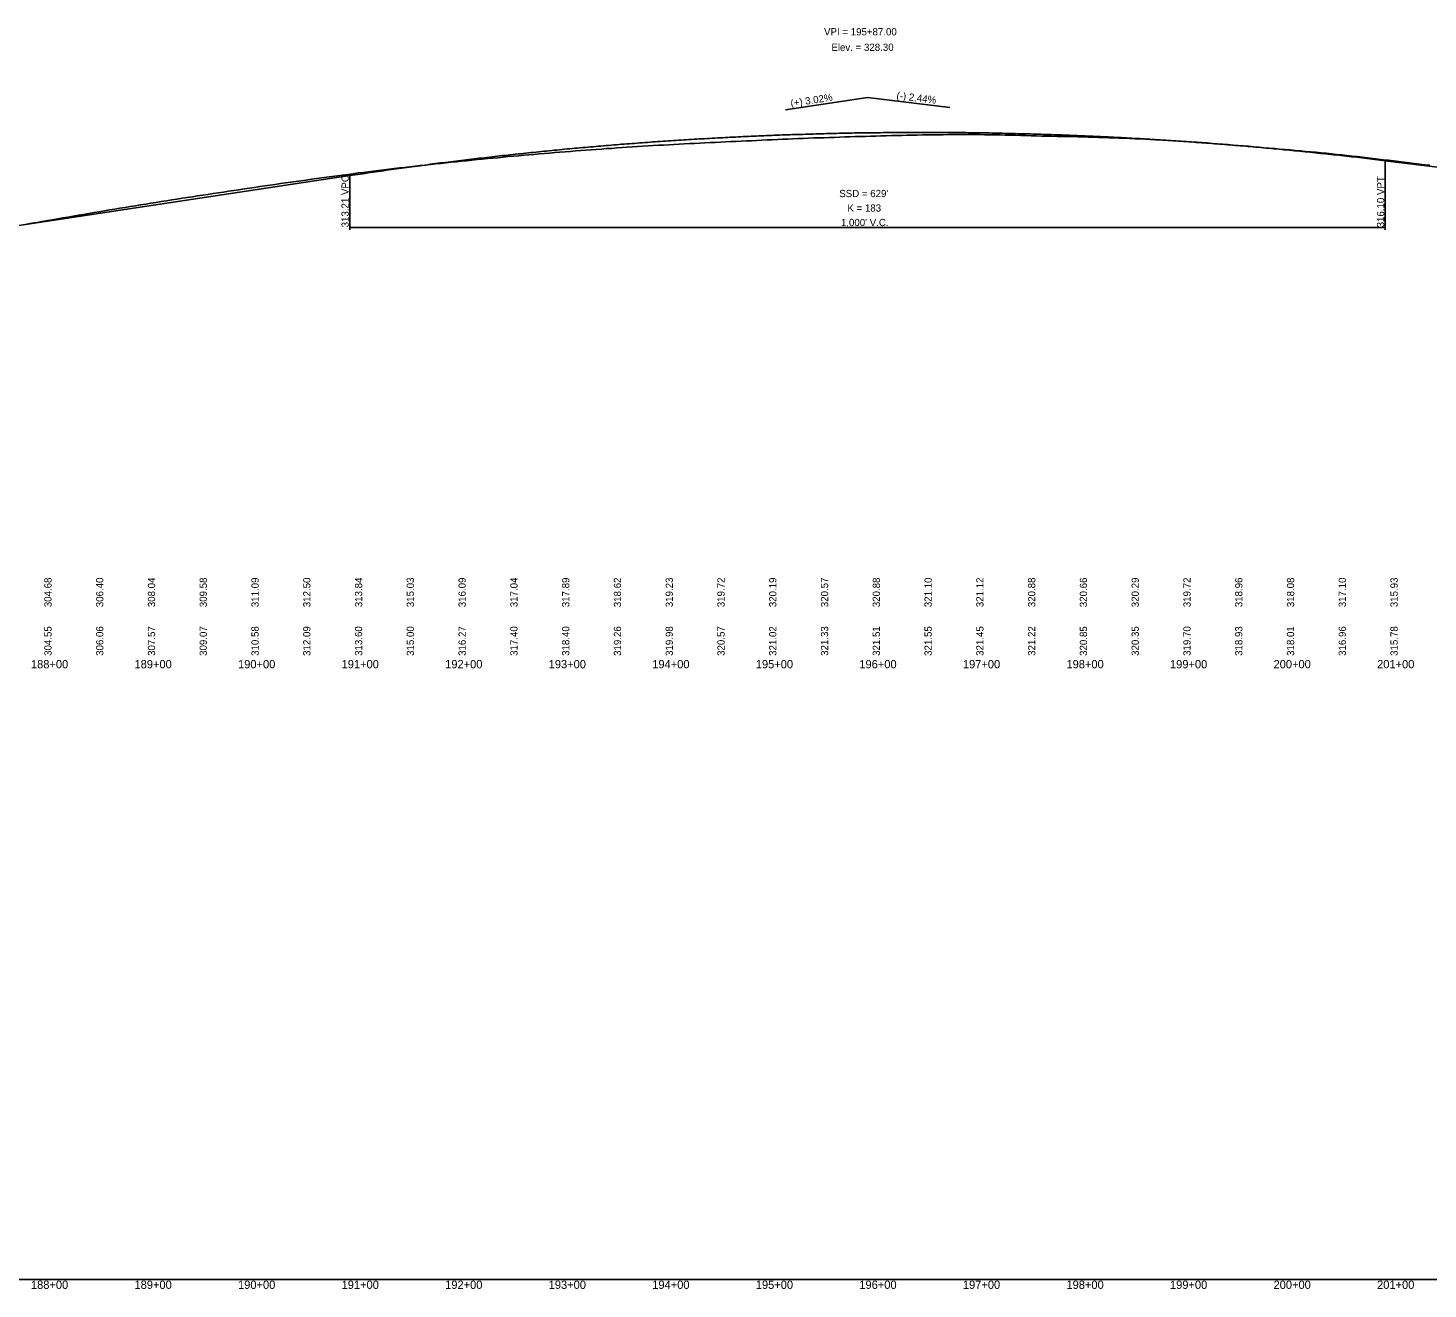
# Model space of a CAD drawing. Extents: x 1838386 to 1955906, y 719739 to 834437.
# Drawn here: x 1896139 to 1897491, y 823083 to 824300 of the extents above; entities that cross this region are included whole.
import ezdxf

# ---------------------------------------------------------------- set-up
doc = ezdxf.new("R2010")
doc.units = 0
for name, color, linetype in [('RD_DDB_GradeTX', 7, 'Continuous'), ('RD_DDB_Profile_EX', 7, 'Continuous'), ('RD_DDB_Profile_Lbl', 7, 'Continuous'), ('RD_DDB_Profile_PR', 7, 'Continuous'), ('RD_DDB_StaTX', 7, 'Continuous'), ('RD_DDB_StripGrade', 7, 'Continuous'), ('RD_DDB_VCLbl', 7, 'Continuous'), ('RD_GPK_Profile_Cell', 7, 'Continuous')]:
    doc.layers.add(name, color=color, linetype=linetype)

msp = doc.modelspace()

# ---------------------------------------------------------------- linework, layer by layer
at = {"layer": 'RD_DDB_GradeTX'}
for p in [(1896871, 824221.2), (1897029.5, 824223.4)]:
    msp.add_line(p, (1896950.1, 824233.1), dxfattribs=at)
at = {"layer": 'RD_DDB_Profile_EX'}
for points in [[(1896658.1, 824180.7), (1896663.1, 824181.1), (1896668.1, 824181.5), (1896673.1, 824181.8), (1896678.1, 824182.2), (1896683.1, 824182.6), (1896688.1, 824183), (1896693.1, 824183.3), (1896698.1, 824183.7), (1896703.1, 824184), (1896708.1, 824184.4), (1896713.1, 824184.7), (1896718.1, 824185.1), (1896723.1, 824185.4), (1896728.1, 824185.7), (1896733.1, 824186), (1896738.1, 824186.3), (1896743.1, 824186.6), (1896748.1, 824187), (1896753.1, 824187.2), (1896758.1, 824187.5), (1896763.1, 824187.8), (1896768.1, 824188.1), (1896773.1, 824188.3), (1896778.1, 824188.6), (1896783.1, 824188.8), (1896788.1, 824189.1), (1896793.1, 824189.3), (1896798.1, 824189.5), (1896803.1, 824189.8), (1896808.1, 824190), (1896813.1, 824190.2), (1896818.1, 824190.5), (1896823.1, 824190.7), (1896828.1, 824190.9), (1896833.1, 824191.1), (1896838.1, 824191.3), (1896843.1, 824191.6), (1896848.1, 824191.8), (1896853.1, 824192.1), (1896858.1, 824192.3), (1896863.1, 824192.6), (1896868.1, 824192.8), (1896873.1, 824193), (1896878.1, 824193.2), (1896883.1, 824193.4), (1896888.1, 824193.6), (1896893.1, 824193.8), (1896898.1, 824194), (1896903.1, 824194.1), (1896908.1, 824194.3), (1896913.1, 824194.5), (1896918.1, 824194.6), (1896923.1, 824194.8), (1896928.1, 824195), (1896933.1, 824195.1), (1896938.1, 824195.3), (1896943.1, 824195.4), (1896948.1, 824195.6), (1896953.1, 824195.7), (1896958.1, 824195.9), (1896963.1, 824196), (1896968.1, 824196.1), (1896973.1, 824196.3), (1896978.1, 824196.4), (1896983.1, 824196.5), (1896988.1, 824196.6), (1896993.1, 824196.7), (1896998.1, 824196.8), (1897003.1, 824196.9), (1897008.1, 824197), (1897013.1, 824197.1), (1897018.1, 824197.2), (1897023.1, 824197.2), (1897028.1, 824197.3), (1897033.1, 824197.3), (1897038.1, 824197.3), (1897043.1, 824197.3), (1897048.1, 824197.3), (1897053.1, 824197.3), (1897058.1, 824197.3), (1897063.1, 824197.2), (1897068.1, 824197.1), (1897073.1, 824197), (1897078.1, 824197), (1897083.1, 824196.8), (1897088.1, 824196.7), (1897093.1, 824196.6), (1897098.1, 824196.4), (1897103.1, 824196.3), (1897108.1, 824196.2), (1897113.1, 824196), (1897118.1, 824195.9), (1897123.1, 824195.8), (1897128.1, 824195.7), (1897133.1, 824195.6), (1897138.1, 824195.5), (1897143.1, 824195.4), (1897148.1, 824195.3), (1897153.1, 824195.1), (1897158.1, 824195)], [(1897158.1, 824195), (1897163.1, 824194.9), (1897168.1, 824194.7), (1897173.1, 824194.6), (1897178.1, 824194.5), (1897183.1, 824194.3), (1897188.1, 824194.1), (1897193.1, 824193.9), (1897198.1, 824193.7), (1897203.1, 824193.5), (1897208.1, 824193.3), (1897213.1, 824193.1), (1897218.1, 824192.8), (1897223.1, 824192.6), (1897228.1, 824192.3), (1897233.1, 824192.1), (1897238.1, 824191.8), (1897243.1, 824191.5), (1897248.1, 824191.2), (1897253.1, 824190.9), (1897258.1, 824190.6), (1897263.1, 824190.2), (1897268.1, 824189.9), (1897273.1, 824189.5), (1897278.1, 824189.2), (1897283.1, 824188.8), (1897288.1, 824188.4), (1897293.1, 824188), (1897298.1, 824187.6), (1897303.1, 824187.2), (1897308.1, 824186.8), (1897313.1, 824186.4), (1897318.1, 824186), (1897323.1, 824185.5), (1897328.1, 824185.1), (1897333.1, 824184.6), (1897338.1, 824184.2), (1897343.1, 824183.8), (1897348.1, 824183.3), (1897353.1, 824182.9), (1897358.1, 824182.5), (1897363.1, 824182), (1897368.1, 824181.6), (1897373.1, 824181.1), (1897378.1, 824180.6), (1897383.1, 824180.2), (1897388.1, 824179.7), (1897393.1, 824179.2), (1897398.1, 824178.7), (1897403.1, 824178.2), (1897408.1, 824177.7), (1897413.1, 824177.1), (1897418.1, 824176.6), (1897423.1, 824176), (1897428.1, 824175.4), (1897433.1, 824174.8), (1897438.1, 824174.2), (1897443.1, 824173.6), (1897448.1, 824173), (1897453.1, 824172.5), (1897458.1, 824171.9), (1897463.1, 824171.3), (1897468.1, 824170.7), (1897473.1, 824170.1), (1897478.1, 824169.5), (1897483.1, 824168.8), (1897488.1, 824168.2), (1897493.1, 824167.6)], [(1896158.1, 824114.2), (1896163.1, 824115), (1896168.1, 824115.9), (1896173.1, 824116.8), (1896178.1, 824117.6), (1896183.1, 824118.5), (1896188.1, 824119.4), (1896193.1, 824120.2), (1896198.1, 824121.1), (1896203.1, 824121.9), (1896208.1, 824122.8), (1896213.1, 824123.6), (1896218.1, 824124.5), (1896223.1, 824125.3), (1896228.1, 824126.1), (1896233.1, 824126.9), (1896238.1, 824127.8), (1896243.1, 824128.6), (1896248.1, 824129.4), (1896253.1, 824130.2), (1896258.1, 824131), (1896263.1, 824131.8), (1896268.1, 824132.6), (1896273.1, 824133.4), (1896278.1, 824134.2), (1896283.1, 824135), (1896288.1, 824135.8), (1896293.1, 824136.5), (1896298.1, 824137.3), (1896303.1, 824138), (1896308.1, 824138.8), (1896313.1, 824139.5), (1896318.1, 824140.3), (1896323.1, 824141.1), (1896328.1, 824141.8), (1896333.1, 824142.6), (1896338.1, 824143.4), (1896343.1, 824144.1), (1896348.1, 824144.9), (1896353.1, 824145.6), (1896358.1, 824146.3), (1896363.1, 824147.1), (1896368.1, 824147.8), (1896373.1, 824148.5), (1896378.1, 824149.2), (1896383.1, 824149.9), (1896388.1, 824150.6), (1896393.1, 824151.3), (1896398.1, 824152), (1896403.1, 824152.7), (1896408.1, 824153.4), (1896413.1, 824154.1), (1896418.1, 824154.8), (1896423.1, 824155.5), (1896428.1, 824156.2), (1896433.1, 824156.9), (1896438.1, 824157.6), (1896443.1, 824158.2), (1896448.1, 824158.9), (1896453.1, 824159.5), (1896458.1, 824160.2), (1896463.1, 824160.8), (1896468.1, 824161.4), (1896473.1, 824162.1), (1896478.1, 824162.7), (1896483.1, 824163.3), (1896488.1, 824163.9), (1896493.1, 824164.5), (1896498.1, 824165.1), (1896503.1, 824165.6), (1896508.1, 824166.2), (1896513.1, 824166.8), (1896518.1, 824167.4), (1896523.1, 824167.9), (1896528.1, 824168.4), (1896533.1, 824169), (1896538.1, 824169.5), (1896543.1, 824170), (1896548.1, 824170.5), (1896553.1, 824171.1), (1896558.1, 824171.6), (1896563.1, 824172.1), (1896568.1, 824172.6), (1896573.1, 824173.1), (1896578.1, 824173.6), (1896583.1, 824174.1), (1896588.1, 824174.6), (1896593.1, 824175), (1896598.1, 824175.5), (1896603.1, 824176), (1896608.1, 824176.4), (1896613.1, 824176.8), (1896618.1, 824177.3), (1896623.1, 824177.7), (1896628.1, 824178.1), (1896633.1, 824178.6), (1896638.1, 824179), (1896643.1, 824179.5), (1896648.1, 824179.9), (1896653.1, 824180.3), (1896658.1, 824180.7)], [(1896138.1, 824110.9), (1896143.1, 824111.7), (1896148.1, 824112.5), (1896153.1, 824113.4), (1896158.1, 824114.2)]]:
    msp.add_lwpolyline(points, dxfattribs=at)
at = {"layer": 'RD_DDB_Profile_PR'}
for p, q in [((1897450.1, 824172.1), (1897828.1, 824126)), ((1895803.1, 824060), (1896450.1, 824157.7))]:
    msp.add_line(p, q, dxfattribs=at)
msp.add_spline([(1896450.1, 824157.7), (1896470.1, 824160.6), (1896490.1, 824163.5), (1896510.1, 824166.2), (1896530.1, 824168.9), (1896550.1, 824171.4), (1896570.1, 824173.8), (1896590.1, 824176.1), (1896610.1, 824178.3), (1896630.1, 824180.4), (1896650.1, 824182.4), (1896670.1, 824184.3), (1896690.1, 824186), (1896710.1, 824187.7), (1896730.1, 824189.2), (1896750.1, 824190.7), (1896770.1, 824192), (1896790.1, 824193.2), (1896810.1, 824194.3), (1896830.1, 824195.3), (1896850.1, 824196.2), (1896870.1, 824197), (1896890.1, 824197.6), (1896910.1, 824198.2), (1896930.1, 824198.7), (1896950.1, 824199), (1896970.1, 824199.2), (1896990.1, 824199.4), (1897010.1, 824199.4), (1897030.1, 824199.3), (1897050.1, 824199.1), (1897070.1, 824198.8), (1897090.1, 824198.3), (1897110.1, 824197.8), (1897130.1, 824197.2), (1897150.1, 824196.4), (1897170.1, 824195.6), (1897190.1, 824194.6), (1897210.1, 824193.5), (1897230.1, 824192.3), (1897250.1, 824191), (1897270.1, 824189.6), (1897290.1, 824188.1), (1897310.1, 824186.5), (1897330.1, 824184.8), (1897350.1, 824182.9), (1897370.1, 824181), (1897390.1, 824178.9), (1897410.1, 824176.8), (1897430.1, 824174.5), (1897450.1, 824172.1)], degree=3, dxfattribs=at)
at = {"layer": 'RD_DDB_VCLbl'}
for p, q in [((1897450.1, 824105.2), (1897450.1, 824172.1)), ((1896450.1, 824105.2), (1896450.1, 824157.7)), ((1896450.1, 824107.7), (1897450.1, 824107.7))]:
    msp.add_line(p, q, dxfattribs=at)
at = {"layer": 'RD_GPK_Profile_Cell'}
msp.add_line((1878363.1, 823091.6), (1904963.1, 823091.6), dxfattribs=at)

# ---------------------------------------------------------------- texts
at = {"layer": 'RD_DDB_GradeTX'}
for s, rotation, p in [('(+) 3.02%', 8.5809, (1896876.3, 824224)), ('(-) 2.44%', 353.0422, (1896977.8, 824231.7))]:
    msp.add_text(s, height=7, rotation=rotation, dxfattribs=at).set_placement(p)
at = {"layer": 'RD_DDB_Profile_Lbl'}
for s, p in [('VPI = 195+87.00', (1896908.1, 824293.1)), ('Elev. = 328.30', (1896915.2, 824278.1))]:
    msp.add_text(s, height=7, dxfattribs=at).set_placement(p)
at = {"layer": 'RD_DDB_StaTX'}
for s, p in [('188+00', (1896142.2, 823681.9)), ('189+00', (1896242.2, 823681.9)), ('190+00', (1896342.2, 823681.9)), ('191+00', (1896442.2, 823681.9)), ('192+00', (1896542.2, 823681.9)), ('193+00', (1896642.2, 823681.9)), ('194+00', (1896742.2, 823681.9)), ('195+00', (1896842.2, 823681.9)), ('196+00', (1896942.2, 823681.9)), ('197+00', (1897042.2, 823681.9)), ('198+00', (1897142.2, 823681.9)), ('199+00', (1897242.2, 823681.9)), ('200+00', (1897342.2, 823681.9)), ('201+00', (1897442.2, 823681.9)), ('188+00', (1896142.2, 823082.6)), ('189+00', (1896242.2, 823082.6)), ('190+00', (1896342.2, 823082.6)), ('191+00', (1896442.2, 823082.6)), ('192+00', (1896542.2, 823082.6)), ('193+00', (1896642.2, 823082.6)), ('194+00', (1896742.2, 823082.6)), ('195+00', (1896842.2, 823082.6)), ('196+00', (1896942.2, 823082.6)), ('197+00', (1897042.2, 823082.6)), ('198+00', (1897142.2, 823082.6)), ('199+00', (1897242.2, 823082.6)), ('200+00', (1897342.2, 823082.6)), ('201+00', (1897442.2, 823082.6))]:
    msp.add_text(s, height=8, dxfattribs=at).set_placement(p)
at = {"layer": 'RD_DDB_StripGrade'}
for s, p in [('313.21 VPC', (1896449.1, 824107.7)), ('316.10 VPT', (1897449.1, 824107.7)), ('304.68', (1896162.1, 823740.9)), ('306.40', (1896212.1, 823740.9)), ('308.04', (1896262.1, 823740.9)), ('309.58', (1896312.1, 823740.9)), ('311.09', (1896362.1, 823740.9)), ('312.50', (1896412.1, 823740.9)), ('313.84', (1896462.1, 823740.9)), ('315.03', (1896512.1, 823740.9)), ('316.09', (1896562.1, 823740.9)), ('317.04', (1896612.1, 823740.9)), ('317.89', (1896662.1, 823740.9)), ('318.62', (1896712.1, 823740.9)), ('319.23', (1896762.1, 823740.9)), ('319.72', (1896812.1, 823740.9)), ('320.19', (1896862.1, 823740.9)), ('320.57', (1896912.1, 823740.9)), ('320.88', (1896962.1, 823740.9)), ('321.10', (1897012.1, 823740.9)), ('321.12', (1897062.1, 823740.9)), ('320.88', (1897112.1, 823740.9)), ('320.66', (1897162.1, 823740.9)), ('320.29', (1897212.1, 823740.9)), ('319.72', (1897262.1, 823740.9)), ('318.96', (1897312.1, 823740.9)), ('318.08', (1897362.1, 823740.9)), ('317.10', (1897412.1, 823740.9)), ('315.93', (1897462.1, 823740.9)), ('304.55', (1896162.1, 823693.9)), ('306.06', (1896212.1, 823693.9)), ('307.57', (1896262.1, 823693.9)), ('309.07', (1896312.1, 823693.9)), ('310.58', (1896362.1, 823693.9)), ('312.09', (1896412.1, 823693.9)), ('313.60', (1896462.1, 823693.9)), ('315.00', (1896512.1, 823693.9)), ('316.27', (1896562.1, 823693.9)), ('317.40', (1896612.1, 823693.9)), ('318.40', (1896662.1, 823693.9)), ('319.26', (1896712.1, 823693.9)), ('319.98', (1896762.1, 823693.9)), ('320.57', (1896812.1, 823693.9)), ('321.02', (1896862.1, 823693.9)), ('321.33', (1896912.1, 823693.9)), ('321.51', (1896962.1, 823693.9)), ('321.55', (1897012.1, 823693.9)), ('321.45', (1897062.1, 823693.9)), ('321.22', (1897112.1, 823693.9)), ('320.85', (1897162.1, 823693.9)), ('320.35', (1897212.1, 823693.9)), ('319.70', (1897262.1, 823693.9)), ('318.93', (1897312.1, 823693.9)), ('318.01', (1897362.1, 823693.9)), ('316.96', (1897412.1, 823693.9)), ('315.78', (1897462.1, 823693.9))]:
    msp.add_text(s, height=7, rotation=90, dxfattribs=at).set_placement(p)
at = {"layer": 'RD_DDB_VCLbl'}
for s, p in [("SSD = 629'", (1896922.8, 824136.9)), ('K = 183', (1896930.7, 824122.9)), ("1,000' V.C.", (1896924.4, 824108.9))]:
    msp.add_text(s, height=7, dxfattribs=at).set_placement(p)

doc.saveas('drawing.dxf')
